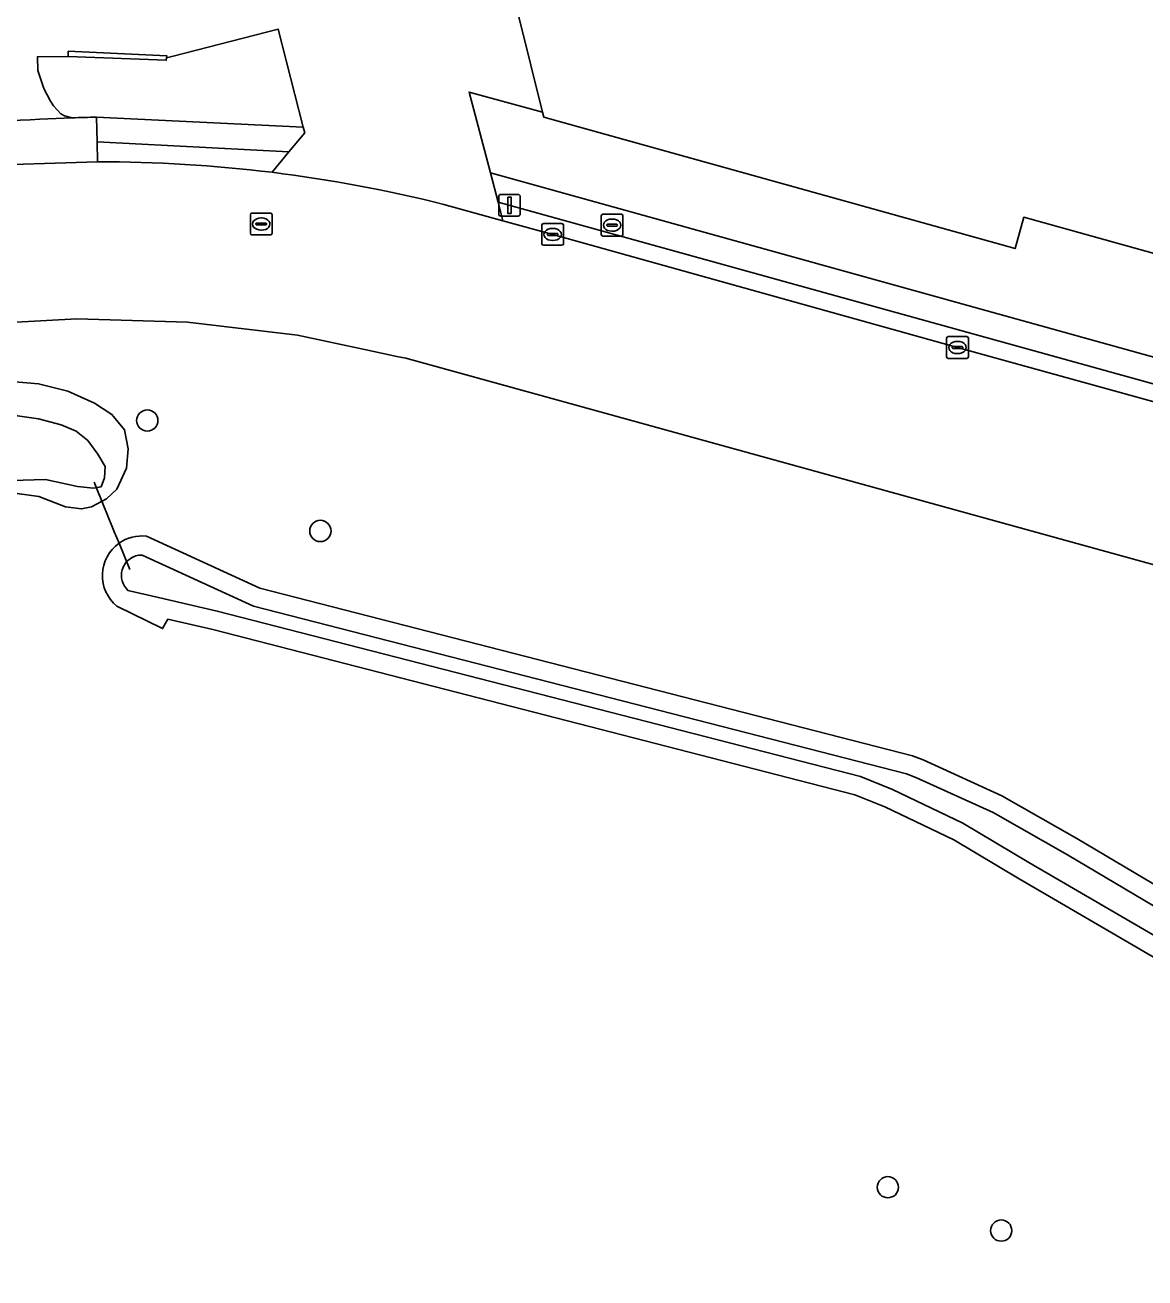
# Model space of a CAD drawing. Extents: x 161385 to 162589, y 388479 to 389756.
# Drawn here: x 162122.7 to 162174.2, y 388775.8 to 388833.4 of the extents above; entities that cross this region are included whole.
import ezdxf

# ---------------------------------------------------------------- set-up
doc = ezdxf.new("R2010")
doc.units = 0
for name, color, linetype in [('IMGEO_Berm_groen', 7, 'Continuous'), ('IMGEO_Boom', 7, 'Continuous'), ('IMGEO_Brandkraan', 7, 'Continuous'), ('IMGEO_Duiker', 7, 'Continuous'), ('IMGEO_Erf', 7, 'Continuous'), ('IMGEO_Groenvoorziening', 7, 'Continuous'), ('IMGEO_Kolk', 7, 'Continuous'), ('IMGEO_Lichtmast', 7, 'Continuous'), ('IMGEO_Muur', 7, 'Continuous'), ('IMGEO_Oever', 7, 'Continuous'), ('IMGEO_Pand', 7, 'Continuous'), ('IMGEO_Rijbaan_lokaal_gesloten', 7, 'Continuous'), ('IMGEO_Rioolput', 7, 'Continuous'), ('IMGEO_Voetpad_open', 7, 'Continuous'), ('IMGEO_Waterloop', 7, 'Continuous')]:
    doc.layers.add(name, color=color, linetype=linetype)

msp = doc.modelspace()

# ---------------------------------------------------------------- linework, layer by layer
at = {"layer": 'IMGEO_Berm_groen'}
for points in [[(162204.161, 388831.979), (162188.36, 388895.556), (162187.678, 388895.387), (162203.383, 388832.334), (162203.503, 388831.163), (162203.372, 388829.992), (162199.262, 388811.491), (162198.971, 388810.158), (162197.816, 388810.478), (162144.44, 388825.28)], [(162134.805, 388827.598), (162125.977, 388828.06), (162125.996, 388827.14)], [(162134.024, 388826.659), (162134.805, 388827.598)], [(162144.44, 388825.28), (162144.648, 388824.432), (162146.944, 388823.8), (162165.575, 388818.598), (162184.945, 388813.244), (162197.563, 388809.71)]]:
    msp.add_lwpolyline(points, dxfattribs=at)
msp.add_arc((162126.167, 388762.754), 64.386, 82.99049, 90.15192, dxfattribs=at)
at = {"layer": 'IMGEO_Boom'}
for centre in [(162128.283, 388815.239), (162136.251, 388810.157), (162162.37, 388779.96), (162167.587, 388777.964)]:
    msp.add_circle(centre, 0.489, dxfattribs=at)
at = {"layer": 'IMGEO_Brandkraan'}
for p, q in [((162149.178, 388823.803), (162149.178, 388824.655)), ((162149.253, 388824.729), (162150.105, 388824.729)), ((162150.179, 388824.655), (162150.179, 388823.803)), ((162149.437, 388824.223), (162149.437, 388824.235)), ((162149.875, 388824.186), (162149.477, 388824.186)), ((162149.48, 388824.272), (162149.878, 388824.272)), ((162149.666, 388824.509), (162149.691, 388824.509)), ((162149.921, 388824.235), (162149.921, 388824.223)), ((162150.105, 388823.729), (162149.253, 388823.729)), ((162149.689, 388823.949), (162149.664, 388823.949))]:
    msp.add_line(p, q, dxfattribs=at)
for points in [[(162149.178, 388823.803), (162149.178, 388824.655)], [(162149.253, 388824.729), (162150.105, 388824.729)], [(162150.179, 388824.655), (162150.179, 388823.803)], [(162150.105, 388823.729), (162149.253, 388823.729)]]:
    msp.add_lwpolyline(points, dxfattribs=at)
for centre, radius, start, end in [((162149.255, 388824.653), 0.0765, 91.55205, 178.44795), ((162149.255, 388824.653), 0.0765, 91.55205, 178.44795), ((162150.103, 388824.653), 0.0765, 1.55205, 88.44795), ((162150.103, 388824.653), 0.0765, 1.55205, 88.44795), ((162149.477, 388824.232), 0.0403, 85.87752, 175.75265), ((162149.474, 388824.222), 0.0366, 178.93798, 274.71019), ((162149.878, 388824.229), 0.043, 264.86636, 352.45326), ((162149.882, 388824.234), 0.0386, 1.73085, 96.63898), ((162149.255, 388823.805), 0.0765, 181.55205, 268.44795), ((162149.255, 388823.805), 0.0765, 181.55205, 268.44795), ((162150.103, 388823.805), 0.0765, 271.55205, 358.44795), ((162150.103, 388823.805), 0.0765, 271.55205, 358.44795)]:
    msp.add_arc(centre, radius, start, end, dxfattribs=at)
for centre, major_axis, ratio, start_param, end_param in [((162149.665, 388824.229), (-0.387, 0.002), 0.722429, 4.712389, 7.853982), ((162149.69, 388824.229), (-0.39, 0.002), 0.717154, 1.570796, 4.712389)]:
    msp.add_ellipse(centre, major_axis=major_axis, ratio=ratio, start_param=start_param, end_param=end_param, dxfattribs=at)
at = {"layer": 'IMGEO_Duiker'}
msp.add_lwpolyline([(162125.835, 388812.395), (162126.316, 388811.219), (162126.393, 388811.031), (162126.777, 388810.092), (162126.982, 388809.589), (162127.475, 388808.383)], dxfattribs=at)
at = {"layer": 'IMGEO_Erf'}
for points in [[(162141.939, 388825.179), (162144.648, 388824.432), (162144.44, 388825.28), (162144.08, 388826.632), (162143.093, 388830.348), (162146.475, 388829.422), (162132.018, 388887.649), (162166.416, 388896.18), (162167.852, 388890.466), (162183.364, 388894.315)], [(162123.331, 388829.101), (162124.823, 388829.165), (162124.478, 388829.259), (162124.301, 388829.349), (162123.965, 388829.716), (162123.833, 388829.932), (162123.54, 388830.484), (162123.472, 388830.657), (162123.249, 388831.338), (162123.225, 388831.978), (162124.645, 388831.989), (162124.645, 388832.228), (162129.178, 388832.023), (162129.169, 388831.924), (162129.479, 388832.005), (162134.3, 388833.251), (162135.464, 388828.73), (162135.53, 388828.471), (162134.805, 388827.598), (162134.024, 388826.659)]]:
    msp.add_lwpolyline(points, dxfattribs=at)
for centre, radius, start, end in [((162129.621, 388698.352), 130.9, 92.75442, 95.87794), ((162126.19, 388762.857), 64.281, 75.8178, 82.99971)]:
    msp.add_arc(centre, radius, start, end, dxfattribs=at)
at = {"layer": 'IMGEO_Groenvoorziening'}
for points in [[(162134.3, 388833.251), (162129.479, 388832.005), (162129.169, 388831.924), (162129.159, 388831.818), (162124.645, 388831.989), (162123.225, 388831.978), (162123.249, 388831.338), (162123.472, 388830.657), (162123.54, 388830.484), (162123.833, 388829.932), (162123.965, 388829.716), (162124.301, 388829.349), (162124.478, 388829.259), (162124.823, 388829.165)], [(162125.953, 388829.202), (162135.464, 388828.73), (162134.3, 388833.251)], [(162195.671, 388802.792), (162140.186, 388818.105), (162139.775, 388818.192), (162138.364, 388818.491), (162135.196, 388819.162), (162130.132, 388819.769), (162125.034, 388819.921), (162120.283, 388819.652), (162114.064, 388819.011), (162107.927, 388817.816), (162101.922, 388816.079), (162098.832, 388814.951), (162097.873, 388814.565), (162080.428, 388807.257)], [(162084.128, 388806.673), (162105.294, 388815.098), (162108.229, 388816.145), (162111.109, 388816.824), (162113.431, 388817.054), (162116.728, 388817.154), (162121.274, 388817.091), (162123.279, 388816.923), (162124.621, 388816.592), (162125.847, 388816.04), (162126.653, 388815.521), (162127.227, 388814.805), (162127.402, 388813.932), (162127.324, 388813.04), (162126.889, 388812.087), (162126.404, 388811.638), (162125.709, 388811.263), (162125.257, 388811.171), (162124.523, 388811.269), (162123.296, 388811.736), (162122.289, 388811.888), (162122.012, 388811.944), (162107.264, 388745.692)], [(162128.253, 388809.915), (162133.461, 388807.522), (162163.504, 388799.815), (162163.994, 388799.622), (162167.615, 388797.975), (162171.074, 388796.012), (162178.078, 388791.853)], [(162131.299, 388805.617), (162129.233, 388806.094), (162128.991, 388805.664), (162126.887, 388806.696)], [(162181.291, 388786.646), (162168.421, 388794.144), (162165.402, 388795.939), (162162.235, 388797.457), (162160.843, 388798.018), (162131.299, 388805.617)]]:
    msp.add_lwpolyline(points, dxfattribs=at)
msp.add_lwpolyline([(162168.624, 388824.595), (162168.229, 388823.15), (162146.531, 388829.196), (162146.475, 388829.422), (162143.093, 388830.348), (162144.08, 388826.632), (162198.067, 388811.633), (162198.455, 388813.42), (162199.861, 388819.726), (162197.11, 388820.477), (162195.654, 388820.875), (162194.672, 388817.342)], close=True, dxfattribs=at)
for centre, radius, start, end in [((162128.876, 388722.662), 106.58, 91.57149, 92.17929), ((162128.031, 388808.106), 1.816, 125.29073, 230.94768), ((162128.034, 388808.128), 1.8, 83.01117, 125.7603)]:
    msp.add_arc(centre, radius, start, end, dxfattribs=at)
at = {"layer": 'IMGEO_Kolk'}
for p, q in [((162146.443, 388823.375), (162146.443, 388824.227)), ((162146.518, 388824.301), (162147.37, 388824.301)), ((162146.931, 388824.081), (162146.956, 388824.081)), ((162147.444, 388824.227), (162147.444, 388823.375)), ((162146.702, 388823.795), (162146.702, 388823.807)), ((162147.14, 388823.758), (162146.742, 388823.758)), ((162146.745, 388823.844), (162147.143, 388823.844)), ((162146.954, 388823.521), (162146.929, 388823.521)), ((162147.186, 388823.807), (162147.186, 388823.795)), ((162147.37, 388823.301), (162146.518, 388823.301)), ((162165.075, 388818.173), (162165.075, 388819.025)), ((162165.15, 388819.099), (162166.002, 388819.099)), ((162165.563, 388818.879), (162165.588, 388818.879)), ((162166.076, 388819.025), (162166.076, 388818.173)), ((162165.334, 388818.593), (162165.334, 388818.605)), ((162165.772, 388818.556), (162165.374, 388818.556)), ((162165.377, 388818.642), (162165.775, 388818.642)), ((162165.586, 388818.319), (162165.561, 388818.319)), ((162165.818, 388818.605), (162165.818, 388818.593)), ((162166.002, 388818.099), (162165.15, 388818.099))]:
    msp.add_line(p, q, dxfattribs=at)
for points in [[(162146.443, 388823.375), (162146.443, 388824.227)], [(162146.518, 388824.301), (162147.37, 388824.301)], [(162147.444, 388824.227), (162147.444, 388823.375)], [(162147.37, 388823.301), (162146.518, 388823.301)], [(162165.075, 388818.173), (162165.075, 388819.025)], [(162165.15, 388819.099), (162166.002, 388819.099)], [(162166.076, 388819.025), (162166.076, 388818.173)], [(162166.002, 388818.099), (162165.15, 388818.099)]]:
    msp.add_lwpolyline(points, dxfattribs=at)
for centre, radius, start, end in [((162146.52, 388824.225), 0.0765, 91.55205, 178.44795), ((162146.52, 388824.225), 0.0765, 91.55205, 178.44795), ((162147.368, 388824.225), 0.0765, 1.55205, 88.44795), ((162147.368, 388824.225), 0.0765, 1.55205, 88.44795), ((162146.742, 388823.804), 0.0403, 85.87752, 175.75265), ((162146.739, 388823.794), 0.0366, 178.93798, 274.71019), ((162147.143, 388823.801), 0.043, 264.86636, 352.45326), ((162147.147, 388823.806), 0.0386, 1.73085, 96.63898), ((162146.52, 388823.377), 0.0765, 181.55205, 268.44795), ((162146.52, 388823.377), 0.0765, 181.55205, 268.44795), ((162147.368, 388823.377), 0.0765, 271.55205, 358.44795), ((162147.368, 388823.377), 0.0765, 271.55205, 358.44795), ((162165.152, 388819.023), 0.0765, 91.55205, 178.44795), ((162165.152, 388819.023), 0.0765, 91.55205, 178.44795), ((162166, 388819.023), 0.0765, 1.55205, 88.44795), ((162166, 388819.023), 0.0765, 1.55205, 88.44795), ((162165.374, 388818.602), 0.0403, 85.87752, 175.75265), ((162165.371, 388818.592), 0.0366, 178.93798, 274.71019), ((162165.775, 388818.599), 0.043, 264.86636, 352.45326), ((162165.779, 388818.604), 0.0386, 1.73085, 96.63898), ((162165.152, 388818.175), 0.0765, 181.55205, 268.44795), ((162165.152, 388818.175), 0.0765, 181.55205, 268.44795), ((162166, 388818.175), 0.0765, 271.55205, 358.44795), ((162166, 388818.175), 0.0765, 271.55205, 358.44795)]:
    msp.add_arc(centre, radius, start, end, dxfattribs=at)
for centre, major_axis, ratio, start_param, end_param in [((162146.93, 388823.801), (-0.387, 0.002), 0.722429, 4.712389, 7.853982), ((162146.955, 388823.801), (-0.39, 0.002), 0.717154, 1.570796, 4.712389), ((162165.562, 388818.599), (-0.387, 0.002), 0.722429, 4.712389, 7.853982), ((162165.587, 388818.599), (-0.39, 0.002), 0.717154, 1.570796, 4.712389)]:
    msp.add_ellipse(centre, major_axis=major_axis, ratio=ratio, start_param=start_param, end_param=end_param, dxfattribs=at)
at = {"layer": 'IMGEO_Lichtmast'}
for p, q in [((162144.457, 388824.742), (162144.457, 388825.542)), ((162144.457, 388825.542), (162144.457, 388824.742)), ((162144.557, 388825.642), (162145.347, 388825.642)), ((162145.347, 388825.642), (162144.557, 388825.642)), ((162145.447, 388825.542), (162145.447, 388824.742)), ((162145.447, 388824.742), (162145.447, 388825.542)), ((162145.347, 388824.642), (162144.557, 388824.642)), ((162144.557, 388824.642), (162145.347, 388824.642))]:
    msp.add_line(p, q, dxfattribs=at)
msp.add_lwpolyline([(162144.877, 388825.517), (162145.027, 388825.517), (162145.027, 388824.767), (162144.877, 388824.767), (162144.877, 388825.517)], dxfattribs=at)
for centre, start, end in [((162144.557, 388825.542), 90, 180), ((162144.557, 388825.542), 90, 180), ((162145.347, 388825.542), 0, 90), ((162145.347, 388825.542), 360, 90), ((162144.557, 388824.742), 180, 270), ((162144.557, 388824.742), 180, 270), ((162145.347, 388824.742), 270, 0), ((162145.347, 388824.742), 270, 0)]:
    msp.add_arc(centre, 0.1, start, end, dxfattribs=at)
at = {"layer": 'IMGEO_Muur'}
msp.add_lwpolyline([(162129.159, 388831.818), (162129.169, 388831.924), (162129.178, 388832.023), (162124.645, 388832.228), (162124.645, 388831.989)], close=True, dxfattribs=at)
at = {"layer": 'IMGEO_Oever'}
for points in [[(162122.289, 388811.888), (162123.296, 388811.736), (162124.523, 388811.269), (162125.257, 388811.171), (162125.709, 388811.263), (162126.404, 388811.638), (162126.889, 388812.087), (162127.324, 388813.04), (162127.402, 388813.932), (162127.227, 388814.805), (162126.653, 388815.521), (162125.847, 388816.04), (162124.621, 388816.592), (162123.279, 388816.923), (162121.274, 388817.091)], [(162121.984, 388815.497), (162123.275, 388815.323), (162124.313, 388815.034), (162125.004, 388814.748), (162125.548, 388814.314), (162126.007, 388813.693), (162126.341, 388813.124), (162126.307, 388812.599), (162126.158, 388812.191), (162125.8, 388812.119), (162125.076, 388812.206), (162123.597, 388812.518), (162122.054, 388812.471)], [(162178.078, 388791.853), (162171.074, 388796.012), (162167.615, 388797.975), (162163.994, 388799.622), (162163.504, 388799.815), (162133.461, 388807.522), (162128.253, 388809.915)], [(162128.042, 388809.049), (162133.167, 388806.694), (162163.234, 388798.981), (162163.652, 388798.817), (162167.217, 388797.195), (162170.635, 388795.256), (162177.65, 388791.09)], [(162127.13, 388808.37), (162127.187, 388808.516), (162127.324, 388808.753), (162127.495, 388808.878)], [(162181.744, 388787.394), (162168.865, 388794.898), (162165.815, 388796.711), (162162.588, 388798.258), (162161.117, 388798.851), (162131.506, 388806.467), (162128.792, 388807.093), (162127.395, 388807.421)], [(162126.887, 388806.696), (162128.991, 388805.664), (162129.233, 388806.094), (162131.299, 388805.617), (162160.843, 388798.018), (162162.235, 388797.457), (162165.402, 388795.939), (162168.421, 388794.144), (162181.291, 388786.646)]]:
    msp.add_lwpolyline(points, dxfattribs=at)
for centre, radius, start, end in [((162128.031, 388808.106), 1.816, 125.29073, 230.94768), ((162128.034, 388808.128), 1.8, 83.01117, 125.7603), ((162128.024, 388808.146), 0.903, 88.8666, 125.85338), ((162128.022, 388808.108), 0.93, 163.60937, 227.59449)]:
    msp.add_arc(centre, radius, start, end, dxfattribs=at)
at = {"layer": 'IMGEO_Pand'}
msp.add_lwpolyline([(162197.59, 388830.934), (162189.064, 388865.285), (162190.162, 388865.576), (162190.288, 388865.174), (162190.591, 388865.254), (162183.364, 388894.315), (162167.852, 388890.466), (162166.416, 388896.18), (162132.018, 388887.649), (162146.475, 388829.422), (162146.531, 388829.196), (162168.229, 388823.15), (162168.624, 388824.595), (162194.672, 388817.342), (162195.654, 388820.875), (162196.957, 388825.564), (162197.491, 388827.486)], dxfattribs=at)
at = {"layer": 'IMGEO_Rijbaan_lokaal_gesloten'}
for points in [[(162125.996, 388827.14), (162122.089, 388827.012)], [(162165.575, 388818.598), (162146.944, 388823.8), (162144.648, 388824.432), (162141.939, 388825.179)], [(162080.428, 388807.257), (162097.873, 388814.565), (162098.832, 388814.951), (162101.922, 388816.079), (162107.927, 388817.816), (162114.064, 388819.011), (162120.283, 388819.652), (162125.034, 388819.921), (162130.132, 388819.769), (162135.196, 388819.162), (162138.364, 388818.491), (162139.775, 388818.192), (162140.186, 388818.105), (162195.671, 388802.792), (162202.77, 388800.823), (162211.048, 388798.507)], [(162197.563, 388809.71), (162184.945, 388813.244), (162165.575, 388818.598)]]:
    msp.add_lwpolyline(points, dxfattribs=at)
for centre, radius, start, end in [((162126.167, 388762.754), 64.386, 82.99049, 90.15192), ((162126.19, 388762.857), 64.281, 75.8178, 82.99971)]:
    msp.add_arc(centre, radius, start, end, dxfattribs=at)
at = {"layer": 'IMGEO_Rioolput'}
for p, q in [((162133.027, 388823.853), (162133.027, 388824.705)), ((162133.102, 388824.779), (162133.954, 388824.779)), ((162134.028, 388824.705), (162134.028, 388823.853)), ((162133.286, 388824.273), (162133.286, 388824.285)), ((162133.724, 388824.236), (162133.326, 388824.236)), ((162133.329, 388824.322), (162133.727, 388824.322)), ((162133.538, 388823.999), (162133.513, 388823.999)), ((162133.515, 388824.559), (162133.54, 388824.559)), ((162133.77, 388824.285), (162133.77, 388824.273)), ((162133.954, 388823.779), (162133.102, 388823.779))]:
    msp.add_line(p, q, dxfattribs=at)
for points in [[(162133.027, 388823.853), (162133.027, 388824.705)], [(162133.102, 388824.779), (162133.954, 388824.779)], [(162134.028, 388824.705), (162134.028, 388823.853)], [(162133.954, 388823.779), (162133.102, 388823.779)]]:
    msp.add_lwpolyline(points, dxfattribs=at)
for centre, radius, start, end in [((162133.104, 388824.703), 0.0765, 91.55205, 178.44795), ((162133.104, 388824.703), 0.0765, 91.55205, 178.44795), ((162133.952, 388824.703), 0.0765, 1.55205, 88.44795), ((162133.952, 388824.703), 0.0765, 1.55205, 88.44795), ((162133.326, 388824.282), 0.0403, 85.87752, 175.75265), ((162133.323, 388824.272), 0.0366, 178.93798, 274.71019), ((162133.727, 388824.279), 0.043, 264.86636, 352.45326), ((162133.731, 388824.284), 0.0386, 1.73085, 96.63898), ((162133.104, 388823.855), 0.0765, 181.55205, 268.44795), ((162133.104, 388823.855), 0.0765, 181.55205, 268.44795), ((162133.952, 388823.855), 0.0765, 271.55205, 358.44795), ((162133.952, 388823.855), 0.0765, 271.55205, 358.44795)]:
    msp.add_arc(centre, radius, start, end, dxfattribs=at)
for centre, major_axis, ratio, start_param, end_param in [((162133.514, 388824.279), (-0.387, 0.002), 0.722429, 4.712389, 7.853982), ((162133.539, 388824.279), (-0.39, 0.002), 0.717154, 1.570796, 4.712389)]:
    msp.add_ellipse(centre, major_axis=major_axis, ratio=ratio, start_param=start_param, end_param=end_param, dxfattribs=at)
at = {"layer": 'IMGEO_Voetpad_open'}
for points in [[(162125.977, 388828.06), (162125.953, 388829.202)], [(162124.823, 388829.165), (162123.331, 388829.101)], [(162122.089, 388827.012), (162125.996, 388827.14), (162125.977, 388828.06)]]:
    msp.add_lwpolyline(points, dxfattribs=at)
for points in [[(162125.977, 388828.06), (162134.805, 388827.598), (162135.53, 388828.471), (162135.464, 388828.73), (162125.953, 388829.202)], [(162198.067, 388811.633), (162144.08, 388826.632), (162144.44, 388825.28), (162197.816, 388810.478)]]:
    msp.add_lwpolyline(points, close=True, dxfattribs=at)
for centre, radius, start, end in [((162128.876, 388722.662), 106.58, 91.57149, 92.17929), ((162129.621, 388698.352), 130.9, 92.75442, 95.87794)]:
    msp.add_arc(centre, radius, start, end, dxfattribs=at)
at = {"layer": 'IMGEO_Waterloop'}
for points in [[(162114.641, 388811.421), (162116.283, 388811.708), (162119.499, 388812.17), (162122.054, 388812.471), (162123.597, 388812.518), (162125.076, 388812.206), (162125.8, 388812.119), (162126.158, 388812.191), (162126.307, 388812.599), (162126.341, 388813.124), (162126.007, 388813.693), (162125.548, 388814.314), (162125.004, 388814.748), (162124.313, 388815.034), (162123.275, 388815.323), (162121.984, 388815.497), (162120.525, 388815.567), (162117.08, 388815.386), (162112.029, 388815.099), (162107.717, 388814.524), (162102.46, 388812.799), (162085.348, 388805.764)], [(162177.65, 388791.09), (162170.635, 388795.256), (162167.217, 388797.195), (162163.652, 388798.817), (162163.234, 388798.981), (162133.167, 388806.694), (162128.042, 388809.049)], [(162127.495, 388808.878), (162127.324, 388808.753), (162127.187, 388808.516), (162127.13, 388808.37)], [(162127.395, 388807.421), (162128.792, 388807.093), (162131.506, 388806.467), (162161.117, 388798.851), (162162.588, 388798.258), (162165.815, 388796.711), (162168.865, 388794.898), (162181.744, 388787.394)]]:
    msp.add_lwpolyline(points, dxfattribs=at)
for centre, radius, start, end in [((162128.024, 388808.146), 0.903, 88.8666, 125.85338), ((162128.022, 388808.108), 0.93, 163.60937, 227.59449)]:
    msp.add_arc(centre, radius, start, end, dxfattribs=at)

doc.saveas('drawing.dxf')
